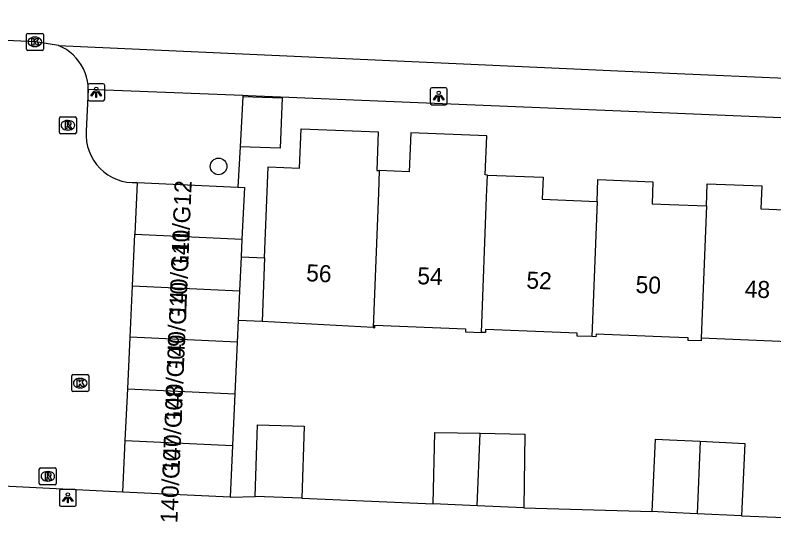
# Model space of a CAD drawing. Extents: x 161355 to 162026, y 386504 to 387459.
# Drawn here: x 161461.52 to 161506.14, y 387391.49 to 387421.3 of the extents above; entities that cross this region are included whole.
import ezdxf

# ---------------------------------------------------------------- set-up
doc = ezdxf.new("R2010")
doc.units = 0
for name, color, linetype in [('IMGEO_Boom', 7, 'Continuous'), ('IMGEO_Groenvoorziening', 7, 'Continuous'), ('IMGEO_Kolk', 7, 'Continuous'), ('IMGEO_Lichtpunt', 7, 'Continuous'), ('IMGEO_Pand', 7, 'Continuous'), ('IMGEO_Pand_nummerreeks', 7, 'Continuous'), ('IMGEO_Rijbaan_lokaal_open', 7, 'Continuous'), ('IMGEO_Rioolput', 7, 'Continuous'), ('IMGEO_Voetpad_open', 7, 'Continuous')]:
    doc.layers.add(name, color=color, linetype=linetype)

msp = doc.modelspace()

# ---------------------------------------------------------------- linework, layer by layer
at = {"layer": 'IMGEO_Boom'}
msp.add_circle((161473.483, 387412.4), 0.489, dxfattribs=at)
at = {"layer": 'IMGEO_Groenvoorziening'}
for points in [[(161474.909, 387416.561), (161474.907, 387416.516)], [(161474.749, 387413.555), (161474.622, 387411.175)]]:
    msp.add_lwpolyline(points, dxfattribs=at)
at = {"layer": 'IMGEO_Kolk'}
for p, q in [((161462.178, 387419.3), (161462.178, 387420.152)), ((161462.253, 387420.226), (161463.105, 387420.226)), ((161462.666, 387420.006), (161462.691, 387420.006)), ((161463.179, 387420.152), (161463.179, 387419.3)), ((161463.105, 387419.226), (161462.253, 387419.226)), ((161462.689, 387419.446), (161462.664, 387419.446)), ((161464.841, 387399.224), (161464.841, 387400.076)), ((161464.916, 387400.15), (161465.768, 387400.15)), ((161465.329, 387399.93), (161465.354, 387399.93)), ((161465.842, 387400.076), (161465.842, 387399.224)), ((161465.768, 387399.15), (161464.916, 387399.15)), ((161465.352, 387399.37), (161465.327, 387399.37))]:
    msp.add_line(p, q, dxfattribs=at)
for points in [[(161462.178, 387419.3), (161462.178, 387420.152)], [(161462.253, 387420.226), (161463.105, 387420.226)], [(161462.499, 387419.926), (161462.622, 387419.926), (161462.622, 387419.775), (161462.752, 387419.926), (161462.916, 387419.926), (161462.77, 387419.775), (161462.923, 387419.526), (161462.771, 387419.526), (161462.686, 387419.69), (161462.622, 387419.623), (161462.622, 387419.526), (161462.499, 387419.526), (161462.499, 387419.926)], [(161463.179, 387420.152), (161463.179, 387419.3)], [(161463.105, 387419.226), (161462.253, 387419.226)], [(161464.841, 387399.224), (161464.841, 387400.076)], [(161464.916, 387400.15), (161465.768, 387400.15)], [(161465.162, 387399.85), (161465.285, 387399.85), (161465.285, 387399.699), (161465.415, 387399.85), (161465.579, 387399.85), (161465.433, 387399.699), (161465.586, 387399.45), (161465.434, 387399.45), (161465.349, 387399.614), (161465.285, 387399.547), (161465.285, 387399.45), (161465.162, 387399.45), (161465.162, 387399.85)], [(161465.842, 387400.076), (161465.842, 387399.224)], [(161465.768, 387399.15), (161464.916, 387399.15)]]:
    msp.add_lwpolyline(points, dxfattribs=at)
for centre, start, end in [((161462.255, 387420.15), 91.552, 178.448), ((161462.255, 387420.15), 91.552, 178.448), ((161463.103, 387420.15), 1.552, 88.448), ((161463.103, 387420.15), 1.552, 88.448), ((161462.255, 387419.302), 181.552, 268.448), ((161462.255, 387419.302), 181.552, 268.448), ((161463.103, 387419.302), 271.552, 358.448), ((161463.103, 387419.302), 271.552, 358.448), ((161464.918, 387400.074), 91.552, 178.448), ((161464.918, 387400.074), 91.552, 178.448), ((161465.766, 387400.074), 1.552, 88.448), ((161465.766, 387400.074), 1.552, 88.448), ((161464.918, 387399.226), 181.552, 268.448), ((161464.918, 387399.226), 181.552, 268.448), ((161465.766, 387399.226), 271.552, 358.448), ((161465.766, 387399.226), 271.552, 358.448)]:
    msp.add_arc(centre, 0.0765, start, end, dxfattribs=at)
for centre, major_axis, ratio, start_param, end_param in [((161462.665, 387419.726), (-0.387, 0.002), 0.722429, 4.712389, 7.853982), ((161462.69, 387419.726), (-0.39, 0.002), 0.717154, 1.570796, 4.712389), ((161465.328, 387399.65), (-0.387, 0.002), 0.722429, 4.712389, 7.853982), ((161465.353, 387399.65), (-0.39, 0.002), 0.717154, 1.570796, 4.712389)]:
    msp.add_ellipse(centre, major_axis=major_axis, ratio=ratio, start_param=start_param, end_param=end_param, dxfattribs=at)
at = {"layer": 'IMGEO_Lichtpunt'}
for p, q in [((161466.69, 387417.26), (161465.882, 387417.26)), ((161466.69, 387417.26), (161465.882, 387417.26)), ((161465.788, 387417.165), (161465.788, 387416.358)), ((161465.788, 387417.165), (161465.788, 387416.358)), ((161466.784, 387416.358), (161466.784, 387417.165)), ((161466.784, 387416.358), (161466.784, 387417.165)), ((161485.931, 387416.93), (161485.931, 387416.123)), ((161485.931, 387416.93), (161485.931, 387416.123)), ((161486.833, 387417.025), (161486.025, 387417.025)), ((161486.833, 387417.025), (161486.025, 387417.025)), ((161486.927, 387416.123), (161486.927, 387416.93)), ((161486.927, 387416.123), (161486.927, 387416.93)), ((161465.882, 387416.264), (161466.69, 387416.264)), ((161465.882, 387416.264), (161466.69, 387416.264)), ((161486.025, 387416.029), (161486.833, 387416.029)), ((161486.025, 387416.029), (161486.833, 387416.029)), ((161464.117, 387393.305), (161464.117, 387392.498)), ((161464.117, 387393.305), (161464.117, 387392.498)), ((161465.019, 387393.4), (161464.211, 387393.4)), ((161465.019, 387393.4), (161464.211, 387393.4)), ((161465.113, 387392.498), (161465.113, 387393.305)), ((161465.113, 387392.498), (161465.113, 387393.305)), ((161464.211, 387392.404), (161465.019, 387392.404)), ((161464.211, 387392.404), (161465.019, 387392.404))]:
    msp.add_line(p, q, dxfattribs=at)
for points in [[(161466.162, 387416.829), (161466.201, 387416.801), (161466.013, 387416.539), (161465.975, 387416.566), (161466.162, 387416.829)], [(161466.264, 387416.781), (161466.311, 387416.781), (161466.311, 387416.459), (161466.264, 387416.459), (161466.264, 387416.781)], [(161466.374, 387416.801), (161466.412, 387416.828), (161466.599, 387416.566), (161466.56, 387416.538), (161466.374, 387416.801)], [(161486.305, 387416.594), (161486.344, 387416.566), (161486.156, 387416.304), (161486.118, 387416.331), (161486.305, 387416.594)], [(161486.407, 387416.546), (161486.454, 387416.546), (161486.454, 387416.224), (161486.407, 387416.224), (161486.407, 387416.546)], [(161486.517, 387416.566), (161486.555, 387416.593), (161486.742, 387416.331), (161486.703, 387416.303), (161486.517, 387416.566)], [(161464.491, 387392.969), (161464.53, 387392.941), (161464.342, 387392.679), (161464.304, 387392.706), (161464.491, 387392.969)], [(161464.593, 387392.921), (161464.64, 387392.921), (161464.64, 387392.599), (161464.593, 387392.599), (161464.593, 387392.921)], [(161464.703, 387392.941), (161464.741, 387392.968), (161464.928, 387392.706), (161464.889, 387392.678), (161464.703, 387392.941)]]:
    msp.add_lwpolyline(points, dxfattribs=at)
for centre in [(161466.287, 387416.963), (161486.43, 387416.728), (161464.616, 387393.103)]:
    msp.add_circle(centre, 0.0994, dxfattribs=at)
for centre, start, end in [((161465.882, 387417.165), 90, 180), ((161465.882, 387417.165), 90, 180), ((161466.69, 387417.165), 0, 90), ((161466.69, 387417.165), 0, 90), ((161486.025, 387416.93), 90, 180), ((161486.025, 387416.93), 90, 180), ((161486.833, 387416.93), 0, 90), ((161486.833, 387416.93), 0, 90), ((161465.882, 387416.358), 180, 270), ((161465.882, 387416.358), 180, 270), ((161466.69, 387416.358), 270, 0), ((161466.69, 387416.358), 270, 360), ((161486.025, 387416.123), 180, 270), ((161486.025, 387416.123), 180, 270), ((161486.833, 387416.123), 270, 0), ((161486.833, 387416.123), 270, 360), ((161464.211, 387393.305), 90, 180), ((161464.211, 387393.305), 90, 180), ((161465.019, 387393.305), 0, 90), ((161465.019, 387393.305), 0, 90), ((161464.211, 387392.498), 180, 270), ((161464.211, 387392.498), 180, 270), ((161465.019, 387392.498), 270, 0), ((161465.019, 387392.498), 270, 360)]:
    msp.add_arc(centre, 0.0946, start, end, dxfattribs=at)
at = {"layer": 'IMGEO_Pand'}
for points in [[(161474.907, 387416.516), (161477.219, 387416.426), (161477.104, 387413.464), (161474.749, 387413.555)], [(161474.907, 387416.516), (161474.749, 387413.555)], [(161476.19, 387407.023), (161476.404, 387412.377), (161478.24, 387412.304), (161478.332, 387414.607), (161482.871, 387414.426), (161482.781, 387412.163), (161482.932, 387412.157)], [(161489.304, 387411.89), (161489.166, 387411.895), (161489.258, 387414.192), (161484.782, 387414.371), (161484.691, 387412.087), (161482.932, 387412.157)], [(161482.932, 387412.157), (161482.88, 387410.849), (161482.571, 387402.914)], [(161488.939, 387402.633), (161489.25, 387410.598), (161489.304, 387411.89)], [(161489.304, 387411.89), (161492.573, 387411.76), (161492.521, 387410.467), (161495.745, 387410.338)], [(161468.696, 387411.448), (161468.556, 387408.413)], [(161468.696, 387411.448), (161474.622, 387411.175)], [(161495.745, 387410.338), (161495.796, 387411.619), (161499.029, 387411.49), (161498.977, 387410.203), (161500, 387410.162), (161502.175, 387410.075)], [(161474.622, 387411.175), (161474.997, 387411.158), (161474.857, 387408.123)], [(161502.175, 387410.075), (161502.228, 387411.376), (161505.437, 387411.248), (161505.383, 387409.901), (161508.678, 387409.769)], [(161495.745, 387410.338), (161495.435, 387402.385)], [(161502.175, 387410.075), (161501.872, 387402.286)], [(161468.416, 387405.378), (161468.556, 387408.413)], [(161468.556, 387408.413), (161474.857, 387408.123)], [(161474.857, 387408.123), (161474.809, 387407.087)], [(161474.809, 387407.087), (161474.717, 387405.088)], [(161474.809, 387407.087), (161476.19, 387407.023)], [(161476.19, 387407.023), (161476.04, 387403.268)], [(161468.276, 387402.344), (161468.416, 387405.378)], [(161468.416, 387405.378), (161474.717, 387405.088)], [(161474.717, 387405.088), (161474.636, 387403.327)], [(161474.636, 387403.327), (161474.577, 387402.053)], [(161476.04, 387403.268), (161474.636, 387403.327)], [(161482.571, 387402.914), (161476.04, 387403.268)], [(161482.571, 387402.914), (161482.666, 387402.909), (161482.674, 387403.05), (161488.005, 387402.837), (161487.998, 387402.671), (161488.939, 387402.633)], [(161495.435, 387402.385), (161494.568, 387402.42), (161494.574, 387402.581), (161489.181, 387402.797), (161489.174, 387402.624), (161488.939, 387402.633)], [(161501.872, 387402.286), (161501.866, 387402.136), (161501.099, 387402.167), (161501.105, 387402.316), (161500, 387402.36), (161495.688, 387402.533), (161495.681, 387402.375), (161495.435, 387402.385)], [(161468.137, 387399.309), (161468.276, 387402.344)], [(161474.577, 387402.053), (161468.276, 387402.344)], [(161474.577, 387402.053), (161474.437, 387399.018)], [(161508.378, 387402.023), (161508.372, 387401.865), (161507.431, 387401.902), (161507.44, 387402.064), (161501.872, 387402.286)], [(161467.997, 387396.274), (161468.137, 387399.309)], [(161468.137, 387399.309), (161474.437, 387399.018)], [(161474.437, 387399.018), (161474.297, 387395.984)], [(161475.632, 387392.975), (161475.771, 387397.205), (161478.512, 387397.114), (161478.373, 387392.884)], [(161486.107, 387392.554), (161486.196, 387396.754), (161488.859, 387396.698)], [(161488.686, 387392.441), (161488.859, 387396.698)], [(161488.859, 387396.698), (161491.486, 387396.642), (161491.437, 387392.321)], [(161467.857, 387393.239), (161467.997, 387396.274)], [(161467.997, 387396.274), (161474.297, 387395.984)], [(161498.979, 387392.092), (161499.175, 387396.351), (161500, 387396.313), (161501.809, 387396.229)], [(161474.297, 387395.984), (161474.157, 387392.949)], [(161501.809, 387396.229), (161501.636, 387391.969)], [(161501.809, 387396.229), (161504.437, 387396.108), (161504.241, 387391.849)], [(161474.157, 387392.949), (161467.857, 387393.239)], [(161478.373, 387392.884), (161475.632, 387392.975)], [(161488.686, 387392.441), (161486.107, 387392.554)], [(161491.437, 387392.321), (161488.686, 387392.441)], [(161501.636, 387391.969), (161500, 387392.045), (161498.979, 387392.092)], [(161504.241, 387391.849), (161501.636, 387391.969)]]:
    msp.add_lwpolyline(points, dxfattribs=at)
at = {"layer": 'IMGEO_Rijbaan_lokaal_open'}
for points in [[(161464.073, 387419.511), (161462.724, 387419.725), (161447.383, 387420.409), (161434.484, 387421.175), (161431.197, 387421.295)], [(161465.819, 387416.916), (161465.805, 387417.17), (161465.769, 387417.421), (161465.71, 387417.669), (161465.629, 387417.91), (161465.527, 387418.143), (161465.405, 387418.366), (161465.263, 387418.577), (161465.103, 387418.774), (161464.926, 387418.957), (161464.734, 387419.123), (161464.527, 387419.271), (161464.308, 387419.4), (161464.073, 387419.511)], [(161465.819, 387416.916), (161465.688, 387414.478)], [(161467.857, 387393.239), (161460.39, 387393.614)]]:
    msp.add_lwpolyline(points, dxfattribs=at)
msp.add_arc((161468.525, 387414.286), 2.843, 176.1323, 273.4502, dxfattribs=at)
at = {"layer": 'IMGEO_Rioolput'}
for p, q in [((161464.116, 387414.393), (161464.116, 387415.245)), ((161464.191, 387415.319), (161465.043, 387415.319)), ((161464.604, 387415.099), (161464.629, 387415.099)), ((161465.117, 387415.245), (161465.117, 387414.393)), ((161465.043, 387414.319), (161464.191, 387414.319)), ((161464.627, 387414.539), (161464.602, 387414.539)), ((161462.937, 387393.743), (161462.937, 387394.595)), ((161463.012, 387394.669), (161463.864, 387394.669)), ((161463.938, 387394.595), (161463.938, 387393.743)), ((161463.425, 387394.449), (161463.45, 387394.449)), ((161463.864, 387393.669), (161463.012, 387393.669)), ((161463.448, 387393.889), (161463.423, 387393.889))]:
    msp.add_line(p, q, dxfattribs=at)
for points in [[(161464.116, 387414.393), (161464.116, 387415.245)], [(161464.191, 387415.319), (161465.043, 387415.319)], [(161464.705, 387415.017), (161464.453, 387415.019), (161464.453, 387414.619)], [(161465.117, 387415.245), (161465.117, 387414.393)], [(161464.453, 387414.619), (161464.577, 387414.619), (161464.577, 387414.781), (161464.588, 387414.781)], [(161464.631, 387414.938), (161464.577, 387414.938), (161464.577, 387414.857)], [(161464.577, 387414.857), (161464.629, 387414.857)], [(161464.635, 387414.752), (161464.706, 387414.619), (161464.846, 387414.619), (161464.781, 387414.745)], [(161465.043, 387414.319), (161464.191, 387414.319)], [(161462.937, 387393.743), (161462.937, 387394.595)], [(161463.012, 387394.669), (161463.864, 387394.669)], [(161463.938, 387394.595), (161463.938, 387393.743)], [(161463.526, 387394.367), (161463.274, 387394.369), (161463.274, 387393.969)], [(161463.274, 387393.969), (161463.398, 387393.969), (161463.398, 387394.131), (161463.409, 387394.131)], [(161463.452, 387394.288), (161463.398, 387394.288), (161463.398, 387394.207)], [(161463.398, 387394.207), (161463.45, 387394.207)], [(161463.456, 387394.102), (161463.527, 387393.969), (161463.667, 387393.969), (161463.602, 387394.095)], [(161463.864, 387393.669), (161463.012, 387393.669)]]:
    msp.add_lwpolyline(points, dxfattribs=at)
for centre, radius, start, end in [((161464.193, 387415.243), 0.0765, 91.552, 178.448), ((161464.193, 387415.243), 0.0765, 91.552, 178.448), ((161464.704, 387414.907), 0.109, 350.3612, 89.416), ((161465.041, 387415.243), 0.0765, 1.552, 88.448), ((161465.041, 387415.243), 0.0765, 1.552, 88.448), ((161464.587, 387414.728), 0.0533, 26.0293, 88.6989), ((161464.613, 387415.046), 0.19, 274.7715, 282.9687), ((161464.637, 387414.842), 0.0964, 77.0061, 93.1865), ((161464.651, 387414.899), 0.0378, 276.6634, 79.6772), ((161464.702, 387414.907), 0.112, 277.5842, 350.9817), ((161464.686, 387414.692), 0.108, 29.5134, 73.7905), ((161464.193, 387414.395), 0.0765, 181.552, 268.448), ((161464.193, 387414.395), 0.0765, 181.552, 268.448), ((161465.041, 387414.395), 0.0765, 271.552, 358.448), ((161465.041, 387414.395), 0.0765, 271.552, 358.448), ((161463.014, 387394.593), 0.0765, 91.552, 178.448), ((161463.014, 387394.593), 0.0765, 91.552, 178.448), ((161463.862, 387394.593), 0.0765, 1.552, 88.448), ((161463.862, 387394.593), 0.0765, 1.552, 88.448), ((161463.408, 387394.078), 0.0533, 26.0293, 88.6989), ((161463.434, 387394.396), 0.19, 274.7715, 282.9687), ((161463.458, 387394.192), 0.0964, 77.0061, 93.1865), ((161463.472, 387394.249), 0.0378, 276.6634, 79.6772), ((161463.525, 387394.257), 0.109, 350.3612, 89.416), ((161463.523, 387394.257), 0.112, 277.5842, 350.9817), ((161463.507, 387394.042), 0.108, 29.5134, 73.7905), ((161463.014, 387393.745), 0.0765, 181.552, 268.448), ((161463.014, 387393.745), 0.0765, 181.552, 268.448), ((161463.862, 387393.745), 0.0765, 271.552, 358.448), ((161463.862, 387393.745), 0.0765, 271.552, 358.448)]:
    msp.add_arc(centre, radius, start, end, dxfattribs=at)
for centre, major_axis, ratio, start_param, end_param in [((161464.603, 387414.819), (-0.387, 0.002), 0.722429, 4.712389, 7.853982), ((161464.628, 387414.819), (-0.39, 0.002), 0.717154, 1.570796, 4.712389), ((161463.424, 387394.169), (-0.387, 0.002), 0.722429, 4.712389, 7.853982), ((161463.449, 387394.169), (-0.39, 0.002), 0.717154, 1.570796, 4.712389)]:
    msp.add_ellipse(centre, major_axis=major_axis, ratio=ratio, start_param=start_param, end_param=end_param, dxfattribs=at)
at = {"layer": 'IMGEO_Voetpad_open'}
for points in [[(161464.073, 387419.511), (161500, 387417.889), (161529.101, 387416.63)], [(161474.909, 387416.561), (161465.819, 387416.916)], [(161529.048, 387414.318), (161500, 387415.522), (161475.224, 387416.549), (161474.909, 387416.561)], [(161474.157, 387392.949), (161475.632, 387392.975)], [(161478.373, 387392.884), (161486.107, 387392.554)], [(161491.437, 387392.321), (161498.979, 387392.092)], [(161504.241, 387391.849), (161511.831, 387391.556)]]:
    msp.add_lwpolyline(points, dxfattribs=at)

# ---------------------------------------------------------------- texts
at = {"layer": 'IMGEO_Pand_nummerreeks'}
for s, rotation, p in [('140/G12', 87.5823, (161471.69, 387406.426)), ('140/G11', 87.5823, (161471.569, 387403.552)), ('56', 356.906, (161478.616, 387405.652)), ('54', 357.7082, (161485.157, 387405.473)), ('52', 357.7097, (161491.573, 387405.217)), ('50', 357.7082, (161497.996, 387404.96)), ('48', 357.7082, (161504.413, 387404.703)), ('140/G10', 87.5823, (161471.438, 387400.455)), ('140/G09', 87.5839, (161471.308, 387397.367)), ('140/G08', 87.5839, (161471.182, 387394.383)), ('140/G07', 87.5839, (161471.055, 387391.389))]:
    msp.add_text(s, height=1, rotation=rotation, dxfattribs=at).set_placement(p)

doc.saveas('drawing.dxf')
